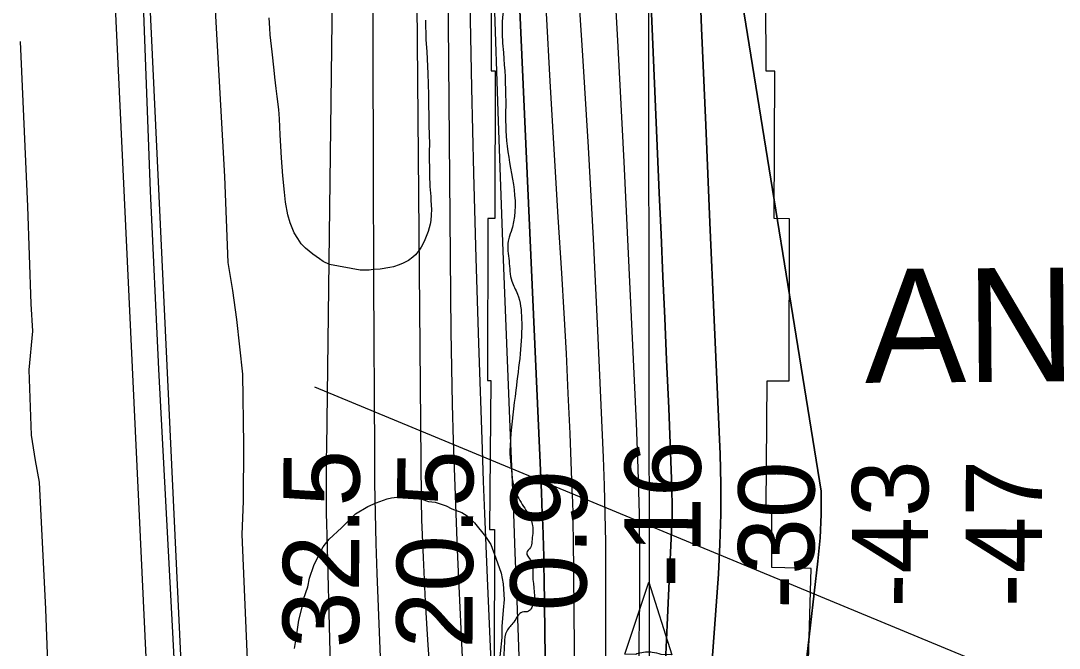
# Model space of a CAD drawing. Extents: x 3313447 to 3351316, y 703786 to 729172.
# Drawn here: x 3322283 to 3323196, y 719462 to 720014 of the extents above; entities that cross this region are included whole.
import ezdxf

# ---------------------------------------------------------------- set-up
doc = ezdxf.new("R2010")
doc.units = 0
for name, color, linetype in [('V-CHAN-NAID', 7, 'Continuous'), ('V-FLOD-BASE', 7, 'Continuous'), ('V-GRID-MAJR', 7, 'Continuous'), ('V-LEVE-TOET', 7, 'Continuous'), ('V-RIVR-EDGE', 7, 'Continuous'), ('V-RIVR-RANG', 7, 'Continuous'), ('V-RRAP-RVMT', 7, 'Continuous'), ('V-SITE-VEGE', 7, 'Continuous'), ('V-SURV-LINE', 7, 'Continuous'), ('V-TOPO-DPTH', 7, 'Continuous'), ('V-TOPO-GNAM-IDEN', 7, 'Continuous'), ('V-TOPO-MAJR', 7, 'Continuous'), ('V-TOPO-MINR', 7, 'Continuous'), ('V-TOPO-WATR', 7, 'Continuous'), ('V-UTIL-LINE', 7, 'Continuous')]:
    doc.layers.add(name, color=color, linetype=linetype)

msp = doc.modelspace()

# ---------------------------------------------------------------- linework, layer by layer
at = {"layer": 'V-CHAN-NAID'}
msp.add_lwpolyline([(3322823.48, 719456.84), (3322813.89, 719456.91), (3322835.02, 719520.39), (3322855.24, 719456.61), (3322845.66, 719456.68), (3322844.08, 719457.26), (3322841.98, 719457.88), (3322839.95, 719458.33), (3322837.91, 719458.64), (3322836.74, 719458.75), (3322835.21, 719458.83), (3322833.49, 719458.83), (3322832.12, 719458.76), (3322830.21, 719458.56), (3322828.84, 719458.34), (3322827.06, 719457.96), (3322825.53, 719457.54), (3322824.5, 719457.21)], close=True, dxfattribs=at)
at = {"layer": 'V-FLOD-BASE'}
msp.add_lwpolyline([(3322428.03, 719248.83), (3322416.37, 719476.2), (3322404.04, 719707.66), (3322396.96, 719864.23), (3322389.94, 720044.62), (3322375.68, 720319.65), (3322369.09, 720404.07), (3322361.74, 720457.18), (3322338.29, 720598.82), (3322328.28, 720677.8), (3322325.08, 720753.36), (3322319.28, 720882.02), (3322310.89, 721057.65), (3322294, 721368.08), (3322281.15, 721662.84)], dxfattribs=at)
at = {"layer": 'V-GRID-MAJR'}
msp.add_spline([(3322840.1, 715233.37), (3322833.04, 721295.04), (3322825.99, 727356.73), (3322825.99, 727358.64)], degree=3, dxfattribs=at)
at = {"layer": 'V-LEVE-TOET'}
for points in [[(3322401.04, 720583.5), (3322412.35, 720517.18), (3322430.87, 720411.17), (3322435.46, 720371.49), (3322438.45, 720316.15), (3322447.96, 720156.92), (3322453.36, 720028.49), (3322461.84, 719877.09), (3322464.78, 719801.4), (3322468.89, 719776.85), (3322472.48, 719751.27), (3322477.57, 719703.23), (3322478.46, 719641.11), (3322478.33, 719591.52), (3322477.21, 719562.29), (3322482.12, 719445.35), (3322490.58, 719285.6), (3322498.46, 719101.84)], [(3322282.33, 719995.78), (3322288.73, 719850.65), (3322291.64, 719765.03), (3322293.15, 719741.02), (3322289.93, 719707.1), (3322291.87, 719649.67), (3322295.46, 719627.22), (3322299.06, 719608.42), (3322304.52, 719496.7), (3322311.83, 719299.89), (3322327.51, 719106.19)]]:
    msp.add_lwpolyline(points, dxfattribs=at)
at = {"layer": 'V-RIVR-EDGE'}
msp.add_spline([(3322665.99, 720960.14), (3322668.37, 720919.1), (3322672.5, 720912.87), (3322675.36, 720894.21), (3322679.86, 720870.99), (3322684.33, 720834.92), (3322683.03, 720810.05), (3322682.56, 720791.4), (3322680.83, 720758.66), (3322677.45, 720735.88), (3322675.35, 720723.45), (3322672.82, 720707.7), (3322671.06, 720665.02), (3322673.06, 720636), (3322673.36, 720587.92), (3322676.13, 720536.1), (3322683.48, 720492.97), (3322690.85, 720454.41), (3322696.58, 720423.31), (3322695.32, 720418.75), (3322692.82, 720414.2), (3322691.55, 720403.42), (3322696.04, 720374.81), (3322700.11, 720345.38), (3322702.92, 720305.58), (3322702.84, 720273.66), (3322704.73, 720200.71), (3322705.86, 720154.28), (3322707.79, 720095.84), (3322709.31, 720043.19), (3322705.91, 720008.39), (3322707.1, 719986), (3322709.07, 719943.3), (3322709.81, 719908.49), (3322715.01, 719832.62), (3322712.5, 719824.75), (3322711.25, 719820.2), (3322712.04, 719802.79), (3322714.48, 719784.96), (3322719.42, 719773.75), (3322723.1, 719751.78), (3322721.78, 719721.11), (3322717.97, 719689.2), (3322713.3, 719645.69), (3322712.86, 719632.43), (3322714.07, 719619.17), (3322715.7, 719606.73), (3322720.64, 719593.87), (3322728.89, 719580.17), (3322732.6, 719570.21), (3322732.15, 719556.12), (3322730.89, 719550.73), (3322727.57, 719546.18), (3322730.87, 719539.96), (3322732.9, 719526.27), (3322732.01, 719498.09), (3322729.1, 719494.78), (3322723.71, 719493.97), (3322716.22, 719485.28), (3322709.99, 719477.42), (3322707.89, 719466.65), (3322707.83, 719443.85), (3322712.31, 719409.86), (3322714.28, 719367.99), (3322715.87, 719341.87), (3322716.27, 719338.14), (3322724.12, 719327.76), (3322731.12, 719308.67), (3322731.89, 719282.56), (3322733.03, 719239.87), (3322737.1, 719209.6), (3322740.75, 719180.16), (3322740.66, 719142.03), (3322737.65, 719099.34), (3322733.46, 719079.04), (3322731.38, 719075.73), (3322730.06, 719045.48), (3322729.57, 719016.05), (3322726.98, 718972.54), (3322726.48, 718940.62), (3322724.73, 718904.15), (3322722.18, 718876.39), (3322722.54, 718854.84), (3322724.15, 718834.52), (3322727.43, 718821.25), (3322731.95, 718804.66), (3322734.8, 718786), (3322735.61, 718774.81), (3322735.16, 718761.13), (3322730.53, 718732.54), (3322722.95, 718686.55), (3322716.27, 718665.02), (3322708.76, 718646.38), (3322707.08, 718637.68), (3322705.8, 718621.94), (3322707.8, 718594.16), (3322706.88, 718555.62), (3322708.02, 718514.58), (3322710.39, 718468.57), (3322714, 718419.23), (3322720.52, 718374.04), (3322726.26, 718347.08), (3322729.13, 718336.71), (3322728.71, 718331.74), (3322724.54, 718323.88), (3322722.45, 718317.25), (3322722.03, 718313.94), (3322722.43, 718308.13), (3322727.39, 718301.07), (3322727.35, 718285.32), (3322724.45, 718285.33), (3322723.62, 718284.5), (3322721.02, 718238.92), (3322722.19, 718212.39), (3322717.62, 718204.11), (3322714.69, 718195.83), (3322714.26, 718188.37), (3322712.16, 718175.94), (3322712.08, 718145.27), (3322710.77, 718119.16), (3322712.35, 718085.16), (3322712.7, 718059.05), (3322708.08, 718035.85), (3322705.94, 718008.09), (3322704.22, 717981.56), (3322707.05, 717955.44), (3322704.95, 717943.01), (3322701.18, 717925.2), (3322701.15, 717916.08), (3322701.55, 717908.62), (3322708.56, 717894.1), (3322710.2, 717885.39), (3322710.57, 717869.64), (3322705.46, 717813.28), (3322704.97, 717783.85), (3322703.72, 717781.37), (3322701.23, 717779.72), (3322702.81, 717748.21), (3322704.37, 717706.76), (3322703.01, 717662.83), (3322703.78, 717636.71), (3322704.97, 717615.16), (3322708.64, 717593.18), (3322715.2, 717563.32), (3322715.18, 717552.96), (3322711.4, 717536.39), (3322706.81, 717523.14), (3322706.39, 717518.58), (3322706.78, 717508.22), (3322705.49, 717489.98), (3322702.13, 717474.84)], degree=3, dxfattribs=at)
at = {"layer": 'V-RRAP-RVMT'}
for p, q in [((3322696.14, 720100.07), (3322696.34, 719970.13)), ((3322937.95, 719969.79), (3322937.9, 720100.69)), ((3322696.34, 719970.13), (3322699.85, 719970.13)), ((3322699.85, 719970.13), (3322699.4, 719840.13)), ((3322945.63, 719969.74), (3322937.95, 719969.79)), ((3322945.24, 719840.02), (3322945.63, 719969.74)), ((3322693.46, 719840.13), (3322693.21, 719697.56)), ((3322699.4, 719840.13), (3322693.46, 719840.13)), ((3322958.47, 719839.92), (3322945.24, 719840.02)), ((3322958.21, 719697.28), (3322958.47, 719839.92)), ((3322693.21, 719697.56), (3322695.89, 719697.69)), ((3322695.89, 719697.69), (3322694.95, 719566.66)), ((3322938.02, 719586.85), (3322938.93, 719697.34)), ((3322938.93, 719697.34), (3322958.21, 719697.28)), ((3322943.19, 719586.85), (3322938.02, 719586.85)), ((3322943.04, 719533.24), (3322943.19, 719586.85)), ((3322694.95, 719566.66), (3322699.26, 719566.65)), ((3322699.26, 719566.65), (3322698.92, 719437.6)), ((3322977.51, 719532.32), (3322943.04, 719533.24)), ((3322974, 719400.98), (3322977.51, 719532.32))]:
    msp.add_line(p, q, dxfattribs=at)
at = {"layer": 'V-SITE-VEGE'}
for points in [[(3322638.63, 720014.64), (3322638.98, 719997.59), (3322639.74, 719986.6), (3322640.67, 719967.78), (3322641.21, 719948.96), (3322641.19, 719941.12), (3322641.55, 719929.56), (3322641.53, 719922.3), (3322642.07, 719905.64), (3322641.86, 719899.37), (3322641.84, 719891.13), (3322642.02, 719885.64), (3322642, 719878.58), (3322642.37, 719868.39), (3322643.33, 719859.57), (3322643.32, 719856.04), (3322643.88, 719848), (3322643.68, 719843.29), (3322643.27, 719838.4), (3322642.68, 719835.26), (3322641.88, 719831.93), (3322640.89, 719828.6), (3322637.54, 719819.79), (3322634.78, 719814.89), (3322633.01, 719812.16), (3322629.67, 719808.24), (3322627.5, 719806.09), (3322623.58, 719803.16), (3322618.87, 719800.82), (3322615.33, 719799.46), (3322610.43, 719797.71), (3322607.29, 719796.93), (3322598.66, 719795.58), (3322592.58, 719795.2), (3322589.05, 719794.82), (3322581.02, 719794.84), (3322554.17, 719799.62), (3322548.69, 719802.37), (3322545.36, 719804.54), (3322539.49, 719808.67), (3322533.23, 719813.98), (3322529.32, 719817.91), (3322526.2, 719822.43), (3322523.07, 719827.54), (3322519.57, 719836.37), (3322517.43, 719843.23), (3322515.5, 719854.6), (3322514.54, 719863.43), (3322513.21, 719877.74), (3322512.07, 719893.43), (3322511.51, 719903.82), (3322510.75, 719913.82), (3322510.2, 719927.74), (3322509.63, 719935.98), (3322508.29, 719947.35), (3322507.33, 719954.41), (3322506.18, 719964.41), (3322505.61, 719970.68), (3322503.69, 719986.57), (3322502.16, 720001.66), (3322501.78, 720007.55), (3322501.02, 720016.57)], [(3322523.41, 719461.89), (3322525.04, 719472.65), (3322526.11, 719478.79), (3322527.2, 719486.99), (3322529.84, 719497.22), (3322531.45, 719505.42), (3322535.12, 719516.16), (3322536.72, 719523.84), (3322540.4, 719535.09), (3322543.53, 719541.74), (3322548.73, 719551.44), (3322553.91, 719558.07), (3322564.76, 719568.24), (3322577.17, 719580.45), (3322587.99, 719587.03), (3322595.19, 719590.05), (3322604.96, 719593.57), (3322608.56, 719594.57), (3322615.75, 719595.53), (3322618.31, 719595), (3322622.93, 719595.48), (3322627.54, 719594.93), (3322635.22, 719593.33), (3322641.36, 719591.23), (3322647, 719590.67), (3322651.6, 719589.1), (3322656.71, 719587.52), (3322661.82, 719584.92), (3322670.52, 719581.77), (3322675.11, 719578.66), (3322681.72, 719572.45), (3322691.38, 719560.58), (3322695.94, 719553.36), (3322700.46, 719541.54), (3322704.97, 719528.17), (3322706.95, 719518.92), (3322707.87, 719505.07), (3322706.77, 719495.84), (3322705.63, 719481.49), (3322705.56, 719471.75), (3322702.77, 719443.56)]]:
    msp.add_lwpolyline(points, dxfattribs=at)
at = {"layer": 'V-SURV-LINE'}
for points in [[(3322422.71, 718826.63), (3322350.66, 720356.09)], [(3322380.63, 720357.5), (3322452.68, 718828.03)]]:
    msp.add_lwpolyline(points, dxfattribs=at)
at = {"layer": 'V-TOPO-DPTH'}
for points in [[(3322750.92, 718899.1), (3322742.84, 719523.97), (3322742.69, 719533.4), (3322742.5, 719542.82), (3322742.26, 719552.24), (3322741.97, 719561.66), (3322741.64, 719571.08), (3322741.29, 719580.49), (3322740.91, 719589.91), (3322740.51, 719599.33), (3322721.02, 720036.55), (3322717.78, 720113.21), (3322714.77, 720189.88), (3322712.11, 720266.56), (3322709.69, 720343.25), (3322706.87, 720439.47), (3322706.04, 720468.06), (3322705.2, 720496.64), (3322704.36, 720525.22), (3322703.51, 720553.8), (3322688.29, 721070.15)], [(3322750.92, 718899.1), (3322742.84, 719523.97), (3322742.69, 719533.4), (3322742.5, 719542.82), (3322742.26, 719552.24), (3322741.97, 719561.66), (3322741.64, 719571.08), (3322741.29, 719580.49), (3322740.91, 719589.91), (3322740.51, 719599.33), (3322721.02, 720036.55), (3322717.78, 720113.21), (3322714.77, 720189.88), (3322712.11, 720266.56), (3322709.69, 720343.25), (3322706.87, 720439.47), (3322706.04, 720468.06), (3322705.2, 720496.64), (3322704.36, 720525.22), (3322703.51, 720553.8), (3322688.29, 721070.15)], [(3322970.59, 719426.26), (3322983.58, 719538.72), (3322985.41, 719559.26), (3322986.51, 719579.81), (3322986.54, 719600.39), (3322915.87, 720038.64), (3322907.98, 720094.39), (3322902.67, 720150.44), (3322899.08, 720206.7), (3322889.8, 720435.61), (3322888.66, 720465.93), (3322887.65, 720496.24), (3322886.82, 720526.57), (3322886.12, 720556.89), (3322880.4, 720842.07)], [(3322880.4, 720842.07), (3322886.12, 720556.89), (3322886.82, 720526.57), (3322887.65, 720496.24), (3322888.66, 720465.93), (3322889.8, 720435.61), (3322899.08, 720206.7), (3322902.67, 720150.44), (3322907.98, 720094.39), (3322915.87, 720038.64), (3322986.54, 719600.39), (3322986.51, 719579.81), (3322985.41, 719559.26), (3322983.58, 719538.72), (3322970.59, 719426.26)], [(3322666.95, 720636.67), (3322669.77, 720519.01), (3322670.03, 720507.86), (3322670.26, 720496.72), (3322670.47, 720485.57), (3322670.66, 720474.42), (3322677.66, 720029.92), (3322679.05, 719955.02), (3322680.72, 719880.13), (3322682.81, 719805.25), (3322685.17, 719730.38), (3322688.37, 719637.3), (3322689.38, 719608.97), (3322690.44, 719580.65), (3322691.57, 719552.33), (3322692.75, 719524.01), (3322697.93, 719403.43)], [(3322863.78, 719085.37), (3322896.03, 719527.29), (3322897.49, 719553.66), (3322898.33, 719580.04), (3322898.25, 719606.44), (3322897.54, 719632.84), (3322892.3, 719751.06), (3322888.56, 719836.58), (3322884.9, 719922.1), (3322881.36, 720007.63), (3322877.89, 720093.16), (3322864.87, 720419.34), (3322863.37, 720457.82), (3322861.91, 720496.29), (3322860.52, 720534.77), (3322859.17, 720573.26)], [(3322859.17, 720573.26), (3322860.52, 720534.77), (3322861.91, 720496.29), (3322863.37, 720457.82), (3322864.87, 720419.34), (3322877.89, 720093.16), (3322881.36, 720007.63), (3322884.9, 719922.1), (3322888.56, 719836.58), (3322892.3, 719751.06), (3322897.54, 719632.84), (3322898.25, 719606.44), (3322898.33, 719580.04), (3322897.49, 719553.66), (3322896.03, 719527.29), (3322863.78, 719085.37)], [(3322849.53, 719450.17), (3322851.06, 719482.66), (3322852.6, 719515.16), (3322855.29, 719571.46), (3322855.45, 719575.81), (3322855.54, 719580.16), (3322855.53, 719584.5), (3322855.45, 719588.85), (3322854.79, 719611.26), (3322854.29, 719626.81), (3322853.75, 719642.36), (3322853.13, 719657.91), (3322852.46, 719673.46), (3322850.55, 719715.8), (3322848.91, 719752.51), (3322847.28, 719789.23), (3322845.68, 719825.95), (3322844.1, 719862.67), (3322830.02, 720192.39)], [(3322830.02, 720192.39), (3322844.1, 719862.67), (3322845.68, 719825.95), (3322847.28, 719789.23), (3322848.91, 719752.51), (3322850.55, 719715.8), (3322852.46, 719673.46), (3322853.13, 719657.91), (3322853.75, 719642.36), (3322854.29, 719626.81), (3322854.79, 719611.26), (3322855.45, 719588.85), (3322855.53, 719584.5), (3322855.54, 719580.16), (3322855.45, 719575.81), (3322855.29, 719571.46), (3322852.6, 719515.16), (3322851.06, 719482.66), (3322849.53, 719450.17)], [(3322771.41, 720063.96), (3322776.69, 719983.42), (3322781.56, 719902.85), (3322785.84, 719822.24), (3322789.71, 719741.62), (3322794.65, 719630.13), (3322795.6, 719605.23), (3322796.32, 719580.32), (3322796.72, 719555.4), (3322796.91, 719530.48), (3322797.12, 719310.5)], [(3322771.41, 720063.96), (3322776.69, 719983.42), (3322781.56, 719902.85), (3322785.84, 719822.24), (3322789.71, 719741.62), (3322794.65, 719630.13), (3322795.6, 719605.23), (3322796.32, 719580.32), (3322796.72, 719555.4), (3322796.91, 719530.48), (3322797.12, 719310.5)]]:
    msp.add_lwpolyline(points, dxfattribs=at)
at = {"layer": 'V-TOPO-MAJR'}
msp.add_lwpolyline([(3322586.29, 721062.15), (3322592.23, 720541.62), (3322592.45, 720519.26), (3322592.6, 720496.89), (3322592.66, 720474.52), (3322592.66, 720452.16), (3322592.18, 720190.29), (3322592.1, 720088.73), (3322592.16, 719987.17), (3322592.43, 719885.61), (3322592.85, 719784.05), (3322593.62, 719634.04), (3322593.89, 719607.49), (3322594.34, 719580.94), (3322595.05, 719554.4), (3322595.94, 719527.86), (3322600.48, 719410.18)], dxfattribs=at)
at = {"layer": 'V-TOPO-MINR'}
for points in [[(3322970.59, 719426.26), (3322983.58, 719538.72), (3322985.41, 719559.26), (3322986.51, 719579.81), (3322986.54, 719600.39), (3322915.87, 720038.64), (3322907.98, 720094.39), (3322902.67, 720150.44), (3322899.08, 720206.7), (3322889.8, 720435.61), (3322888.66, 720465.93), (3322887.65, 720496.24), (3322886.82, 720526.57), (3322886.12, 720556.89), (3322880.4, 720842.07)], [(3322679.76, 720776.26), (3322686.21, 720535.92), (3322686.73, 720516.3), (3322687.23, 720496.68), (3322687.7, 720477.06), (3322688.16, 720457.43), (3322692.45, 720268.24), (3322695.33, 720154.03), (3322698.6, 720039.83), (3322702.45, 719925.65), (3322706.68, 719811.48), (3322713.11, 719649.34), (3322714.46, 719614.95), (3322715.81, 719580.57), (3322717.14, 719546.18), (3322718.46, 719511.8), (3322719.67, 719480.16), (3322721.38, 719429.95)], [(3322666.95, 720636.67), (3322669.77, 720519.01), (3322670.03, 720507.86), (3322670.26, 720496.72), (3322670.47, 720485.57), (3322670.66, 720474.42), (3322677.66, 720029.92), (3322679.05, 719955.02), (3322680.72, 719880.13), (3322682.81, 719805.25), (3322685.17, 719730.38), (3322688.37, 719637.3), (3322689.38, 719608.97), (3322690.44, 719580.65), (3322691.57, 719552.33), (3322692.75, 719524.01), (3322697.93, 719403.43)], [(3322561.01, 720601.45), (3322562.17, 720511.3), (3322562.24, 720504.13), (3322562.26, 720496.96), (3322562.24, 720489.79), (3322562.17, 720482.61), (3322551.48, 719638.61), (3322551.38, 719629.02), (3322551.31, 719619.43), (3322551.27, 719609.84), (3322551.26, 719600.24), (3322551.31, 719590.65), (3322551.4, 719581.06), (3322551.57, 719571.47), (3322551.78, 719561.88), (3322567.74, 718942.83)], [(3322652.52, 720580.92), (3322653.08, 720559.88), (3322653.57, 720538.84), (3322654.32, 720503.19), (3322654.38, 720499.97), (3322654.43, 720496.75), (3322654.47, 720493.53), (3322654.51, 720490.31), (3322660.58, 719772.77), (3322660.95, 719740.76), (3322661.45, 719708.75), (3322662.14, 719676.74), (3322662.97, 719644.73), (3322663.98, 719612.73), (3322665.11, 719580.73), (3322666.42, 719548.74), (3322667.84, 719516.75), (3322682.94, 719198.04)], [(3322626.3, 720576.4), (3322626.88, 720536.61), (3322627.38, 720496.81), (3322627.73, 720457.02), (3322627.99, 720417.22), (3322628.04, 720408.2), (3322628.28, 720363.9), (3322628.55, 720319.59), (3322628.88, 720275.29), (3322629.24, 720230.98), (3322634.79, 719592.92), (3322634.88, 719586.86), (3322634.99, 719580.81), (3322635.17, 719574.76), (3322635.38, 719568.71), (3322636.43, 719542.12), (3322637.29, 719522.79), (3322638.27, 719503.46), (3322639.45, 719484.14), (3322640.74, 719464.83), (3322645.11, 719404.18)], [(3322769.04, 720570.49), (3322771.49, 720533.49), (3322774, 720496.49), (3322776.6, 720459.5), (3322779.27, 720422.52), (3322788.65, 720294.41), (3322795.66, 720193.34), (3322802.13, 720092.25), (3322807.8, 719991.11), (3322812.93, 719889.93), (3322823.67, 719660.57), (3322825.21, 719620.4), (3322826.29, 719580.22), (3322826.68, 719540.02), (3322826.62, 719499.82), (3322826.51, 719488.74), (3322825.89, 719443)], [(3322859.17, 720573.26), (3322860.52, 720534.77), (3322861.91, 720496.29), (3322863.37, 720457.82), (3322864.87, 720419.34), (3322877.89, 720093.16), (3322881.36, 720007.63), (3322884.9, 719922.1), (3322888.56, 719836.58), (3322892.3, 719751.06), (3322897.54, 719632.84), (3322898.25, 719606.44), (3322898.33, 719580.04), (3322897.49, 719553.66), (3322896.03, 719527.29), (3322863.78, 719085.37)], [(3322830.02, 720192.39), (3322844.1, 719862.67), (3322845.68, 719825.95), (3322847.28, 719789.23), (3322848.91, 719752.51), (3322850.55, 719715.8), (3322852.46, 719673.46), (3322853.13, 719657.91), (3322853.75, 719642.36), (3322854.29, 719626.81), (3322854.79, 719611.26), (3322855.45, 719588.85), (3322855.53, 719584.5), (3322855.54, 719580.16), (3322855.45, 719575.81), (3322855.29, 719571.46), (3322852.6, 719515.16), (3322851.06, 719482.66), (3322849.53, 719450.17)], [(3322771.41, 720063.96), (3322776.69, 719983.42), (3322781.56, 719902.85), (3322785.84, 719822.24), (3322789.71, 719741.62), (3322794.65, 719630.13), (3322795.6, 719605.23), (3322796.32, 719580.32), (3322796.72, 719555.4), (3322796.91, 719530.48), (3322797.12, 719310.5)], [(3322744.64, 720020.75), (3322747.86, 719960.89), (3322751.34, 719901.05), (3322755, 719841.22), (3322758.11, 719792.05), (3322760.21, 719756.8), (3322762.16, 719721.54), (3322763.85, 719686.27), (3322765.38, 719650.99), (3322767.34, 719601.57), (3322767.71, 719590.99), (3322768.02, 719580.41), (3322768.23, 719569.83), (3322768.38, 719559.25), (3322773.44, 719011.78)]]:
    msp.add_lwpolyline(points, dxfattribs=at)
at = {"layer": 'V-TOPO-WATR'}
msp.add_lwpolyline([(3322688.29, 721070.15), (3322703.51, 720553.8), (3322704.36, 720525.22), (3322705.2, 720496.64), (3322706.04, 720468.06), (3322706.87, 720439.47), (3322709.69, 720343.25), (3322712.11, 720266.56), (3322714.77, 720189.88), (3322717.78, 720113.21), (3322721.02, 720036.55), (3322740.51, 719599.33), (3322740.91, 719589.91), (3322741.29, 719580.49), (3322741.64, 719571.08), (3322741.97, 719561.66), (3322742.26, 719552.24), (3322742.5, 719542.82), (3322742.69, 719533.4), (3322742.84, 719523.97), (3322750.92, 718899.1)], dxfattribs=at)
at = {"layer": 'V-UTIL-LINE'}
msp.add_line((3325161.76, 718606.86), (3322541.25, 719691.7), dxfattribs=at)

# ---------------------------------------------------------------- texts
at = {"layer": 'V-RIVR-RANG'}
for s, rotation, p in [('-16', 89.79803, (3322880.28, 719515.44)), ('32.5', 89.68833, (3322579.86, 719462.19)), ('20.5', 89.68833, (3322679.86, 719461.89)), ('-30', 89.79803, (3322980.22, 719496.94)), ('-43', 89.79803, (3323080.22, 719497.96)), ('-47', 89.79803, (3323180.22, 719498.19)), ('0.9', 89.68833, (3322780.04, 719494.57))]:
    msp.add_text(s, height=67, rotation=rotation, dxfattribs=at).set_placement(p)
at = {"layer": 'V-TOPO-GNAM-IDEN'}
msp.add_text('ANCHORAGE LDG.', height=99.9998, rotation=0.46199, dxfattribs=at).set_placement((3323025.02, 719695.59))

doc.saveas('drawing.dxf')
